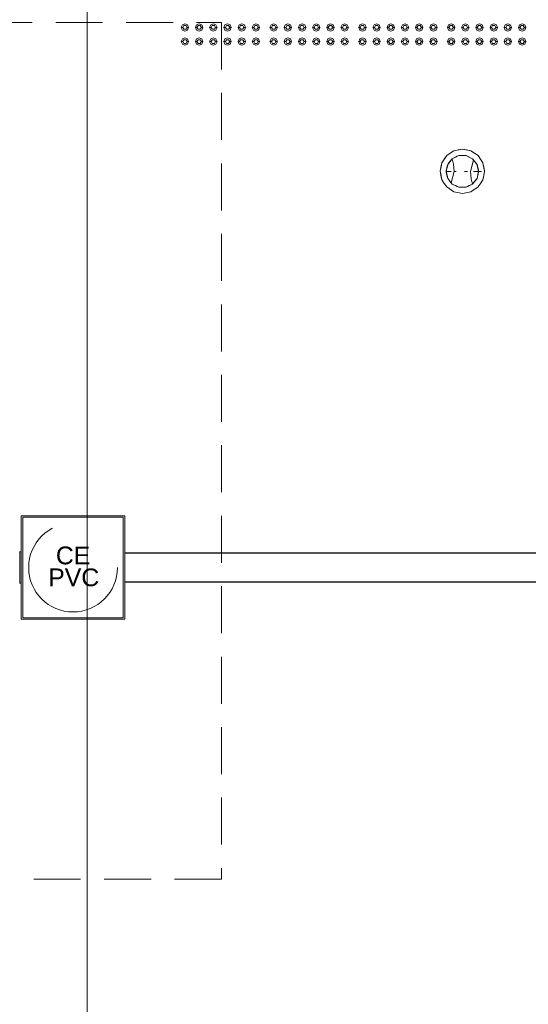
# Model space of a CAD drawing. Header units: millimetres. Extents: x 321 to 585, y -277 to 9.
# Tile 940 of 1056: x 339.83 to 343.27, y -4.9 to 1.75. Entities that reach past the tile are written whole.
import ezdxf

# ---------------------------------------------------------------- set-up
doc = ezdxf.new("R2010")
doc.units = ezdxf.units.MM
doc.header["$MEASUREMENT"] = 0
for name, pattern in [('DASHDOT', [2.54, 1.27, -0.635, 0, -0.635]), ('HIDDEN2', [0.47625, 0.3175, -0.15875]), ('NULL', [0])]:
    doc.linetypes.add(name, pattern=pattern)
for name, color, linetype, lineweight in [('DI-Detalhes', 5, 'HIDDEN2', 9), ('IFC-Elemento construtivo genérico-Contorno', 253, 'Continuous', 5), ('IFC-Elemento terminal-Contorno', 253, 'Continuous', 5), ('IFC-Laje-Contorno', 134, 'Continuous', 5), ('Nível 1', 7, 'Continuous', 0), ('Simbolos', 5, 'Continuous', 20), ('Simbolos_int', 2, 'Continuous', 15), ('Textos', 7, 'Continuous', 9), ('TQ-Condutos', 3, 'Continuous', 25)]:
    doc.layers.add(name, color=color, linetype=linetype, lineweight=lineweight)
doc.styles.add('Arial', font='arial.ttf')

msp = doc.modelspace()

# ---------------------------------------------------------------- linework, layer by layer
at = {"layer": 'DI-Detalhes'}
msp.add_lwpolyline([(331.0268, 1.7331), (341.1967, 1.7331), (341.1967, -4.0574), (331.0268, -4.0574), (331.0268, 1.7331)], dxfattribs=at)
at = {"layer": 'IFC-Elemento construtivo genérico-Contorno', "lineweight": 5}
for p, q in [((340.9248, 1.6998), (340.9322, 1.7175)), ((340.9248, 1.6998), (340.9348, 1.6998)), ((340.9248, 1.6998), (340.9322, 1.6821)), ((340.9322, 1.7175), (340.9498, 1.7248)), ((340.9322, 1.6821), (340.9498, 1.6748)), ((340.9348, 1.6998), (340.9423, 1.7128)), ((340.9348, 1.6998), (340.9423, 1.6868)), ((340.9423, 1.7128), (340.9573, 1.7128)), ((340.9423, 1.6868), (340.9573, 1.6868)), ((340.9498, 1.7248), (340.9675, 1.7175)), ((340.9498, 1.6748), (340.9675, 1.6821)), ((340.9573, 1.7128), (340.9648, 1.6998)), ((340.9573, 1.6868), (340.9648, 1.6998)), ((340.9648, 1.6998), (340.9748, 1.6998)), ((340.9675, 1.7175), (340.9748, 1.6998)), ((340.9675, 1.6821), (340.9748, 1.6998)), ((341.0208, 1.6998), (341.0282, 1.7175)), ((341.0208, 1.6998), (341.0308, 1.6998)), ((341.0208, 1.6998), (341.0282, 1.6821)), ((341.0282, 1.7175), (341.0458, 1.7248)), ((341.0282, 1.6821), (341.0458, 1.6748)), ((341.0308, 1.6998), (341.0383, 1.7128)), ((341.0308, 1.6998), (341.0383, 1.6868)), ((341.0383, 1.7128), (341.0533, 1.7128)), ((341.0383, 1.6868), (341.0533, 1.6868)), ((341.0458, 1.7248), (341.0635, 1.7175)), ((341.0458, 1.6748), (341.0635, 1.6821)), ((341.0533, 1.7128), (341.0608, 1.6998)), ((341.0533, 1.6868), (341.0608, 1.6998)), ((341.0608, 1.6998), (341.0708, 1.6998)), ((341.0635, 1.7175), (341.0708, 1.6998)), ((341.0635, 1.6821), (341.0708, 1.6998)), ((341.1168, 1.6998), (341.1242, 1.7175)), ((341.1168, 1.6998), (341.1268, 1.6998)), ((341.1168, 1.6998), (341.1242, 1.6821)), ((341.1242, 1.7175), (341.1418, 1.7248)), ((341.1242, 1.6821), (341.1418, 1.6748)), ((341.1268, 1.6998), (341.1343, 1.7128)), ((341.1268, 1.6998), (341.1343, 1.6868)), ((341.1343, 1.7128), (341.1493, 1.7128)), ((341.1343, 1.6868), (341.1493, 1.6868)), ((341.1418, 1.7248), (341.1595, 1.7175)), ((341.1418, 1.6748), (341.1595, 1.6821)), ((341.1493, 1.7128), (341.1568, 1.6998)), ((341.1493, 1.6868), (341.1568, 1.6998)), ((341.1568, 1.6998), (341.1668, 1.6998)), ((341.1595, 1.7175), (341.1668, 1.6998)), ((341.1595, 1.6821), (341.1668, 1.6998)), ((341.2128, 1.6998), (341.2202, 1.7175)), ((341.2128, 1.6998), (341.2228, 1.6998)), ((341.2128, 1.6998), (341.2202, 1.6821)), ((341.2202, 1.7175), (341.2378, 1.7248)), ((341.2202, 1.6821), (341.2378, 1.6748)), ((341.2228, 1.6998), (341.2303, 1.7128)), ((341.2228, 1.6998), (341.2303, 1.6868)), ((341.2303, 1.7128), (341.2453, 1.7128)), ((341.2303, 1.6868), (341.2453, 1.6868)), ((341.2378, 1.7248), (341.2555, 1.7175)), ((341.2378, 1.6748), (341.2555, 1.6821)), ((341.2453, 1.7128), (341.2528, 1.6998)), ((341.2453, 1.6868), (341.2528, 1.6998)), ((341.2528, 1.6998), (341.2628, 1.6998)), ((341.2555, 1.7175), (341.2628, 1.6998)), ((341.2555, 1.6821), (341.2628, 1.6998)), ((341.3088, 1.6998), (341.3162, 1.7175)), ((341.3088, 1.6998), (341.3188, 1.6998)), ((341.3088, 1.6998), (341.3162, 1.6821)), ((341.3162, 1.7175), (341.3338, 1.7248)), ((341.3162, 1.6821), (341.3338, 1.6748)), ((341.3188, 1.6998), (341.3263, 1.7128)), ((341.3188, 1.6998), (341.3263, 1.6868)), ((341.3263, 1.7128), (341.3413, 1.7128)), ((341.3263, 1.6868), (341.3413, 1.6868)), ((341.3338, 1.7248), (341.3515, 1.7175)), ((341.3338, 1.6748), (341.3515, 1.6821)), ((341.3413, 1.7128), (341.3488, 1.6998)), ((341.3413, 1.6868), (341.3488, 1.6998)), ((341.3488, 1.6998), (341.3588, 1.6998)), ((341.3515, 1.7175), (341.3588, 1.6998)), ((341.3515, 1.6821), (341.3588, 1.6998)), ((341.4048, 1.6998), (341.4122, 1.7175)), ((341.4048, 1.6998), (341.4148, 1.6998)), ((341.4048, 1.6998), (341.4122, 1.6821)), ((341.4122, 1.7175), (341.4298, 1.7248)), ((341.4122, 1.6821), (341.4298, 1.6748)), ((341.4148, 1.6998), (341.4223, 1.7128)), ((341.4148, 1.6998), (341.4223, 1.6868)), ((341.4223, 1.7128), (341.4373, 1.7128)), ((341.4223, 1.6868), (341.4373, 1.6868)), ((341.4298, 1.7248), (341.4475, 1.7175)), ((341.4298, 1.6748), (341.4475, 1.6821)), ((341.4373, 1.7128), (341.4448, 1.6998)), ((341.4373, 1.6868), (341.4448, 1.6998)), ((341.4448, 1.6998), (341.4548, 1.6998)), ((341.4475, 1.7175), (341.4548, 1.6998)), ((341.4475, 1.6821), (341.4548, 1.6998)), ((341.5248, 1.6998), (341.5322, 1.7175)), ((341.5248, 1.6998), (341.5348, 1.6998)), ((341.5248, 1.6998), (341.5322, 1.6821)), ((341.5322, 1.7175), (341.5498, 1.7248)), ((341.5322, 1.6821), (341.5498, 1.6748)), ((341.5348, 1.6998), (341.5423, 1.7128)), ((341.5348, 1.6998), (341.5423, 1.6868)), ((341.5423, 1.7128), (341.5573, 1.7128)), ((341.5423, 1.6868), (341.5573, 1.6868)), ((341.5498, 1.7248), (341.5675, 1.7175)), ((341.5498, 1.6748), (341.5675, 1.6821)), ((341.5573, 1.7128), (341.5648, 1.6998)), ((341.5573, 1.6868), (341.5648, 1.6998)), ((341.5648, 1.6998), (341.5748, 1.6998)), ((341.5675, 1.7175), (341.5748, 1.6998)), ((341.5675, 1.6821), (341.5748, 1.6998)), ((341.6208, 1.6998), (341.6282, 1.7175)), ((341.6208, 1.6998), (341.6308, 1.6998)), ((341.6208, 1.6998), (341.6282, 1.6821)), ((341.6282, 1.7175), (341.6458, 1.7248)), ((341.6282, 1.6821), (341.6458, 1.6748)), ((341.6308, 1.6998), (341.6383, 1.7128)), ((341.6308, 1.6998), (341.6383, 1.6868)), ((341.6383, 1.7128), (341.6533, 1.7128)), ((341.6383, 1.6868), (341.6533, 1.6868)), ((341.6458, 1.7248), (341.6635, 1.7175)), ((341.6458, 1.6748), (341.6635, 1.6821)), ((341.6533, 1.7128), (341.6608, 1.6998)), ((341.6533, 1.6868), (341.6608, 1.6998)), ((341.6608, 1.6998), (341.6708, 1.6998)), ((341.6635, 1.7175), (341.6708, 1.6998)), ((341.6635, 1.6821), (341.6708, 1.6998)), ((341.7168, 1.6998), (341.7242, 1.7175)), ((341.7168, 1.6998), (341.7268, 1.6998)), ((341.7168, 1.6998), (341.7242, 1.6821)), ((341.7242, 1.7175), (341.7418, 1.7248)), ((341.7242, 1.6821), (341.7418, 1.6748)), ((341.7268, 1.6998), (341.7343, 1.7128)), ((341.7268, 1.6998), (341.7343, 1.6868)), ((341.7343, 1.7128), (341.7493, 1.7128)), ((341.7343, 1.6868), (341.7493, 1.6868)), ((341.7418, 1.7248), (341.7595, 1.7175)), ((341.7418, 1.6748), (341.7595, 1.6821)), ((341.7493, 1.7128), (341.7568, 1.6998)), ((341.7493, 1.6868), (341.7568, 1.6998)), ((341.7568, 1.6998), (341.7668, 1.6998)), ((341.7595, 1.7175), (341.7668, 1.6998)), ((341.7595, 1.6821), (341.7668, 1.6998)), ((341.8128, 1.6998), (341.8202, 1.7175)), ((341.8128, 1.6998), (341.8228, 1.6998)), ((341.8128, 1.6998), (341.8202, 1.6821)), ((341.8202, 1.7175), (341.8378, 1.7248)), ((341.8202, 1.6821), (341.8378, 1.6748)), ((341.8228, 1.6998), (341.8303, 1.7128)), ((341.8228, 1.6998), (341.8303, 1.6868)), ((341.8303, 1.7128), (341.8453, 1.7128)), ((341.8303, 1.6868), (341.8453, 1.6868)), ((341.8378, 1.7248), (341.8555, 1.7175)), ((341.8378, 1.6748), (341.8555, 1.6821)), ((341.8453, 1.7128), (341.8528, 1.6998)), ((341.8453, 1.6868), (341.8528, 1.6998)), ((341.8528, 1.6998), (341.8628, 1.6998)), ((341.8555, 1.7175), (341.8628, 1.6998)), ((341.8555, 1.6821), (341.8628, 1.6998)), ((341.9088, 1.6998), (341.9162, 1.7175)), ((341.9088, 1.6998), (341.9188, 1.6998)), ((341.9088, 1.6998), (341.9162, 1.6821)), ((341.9162, 1.7175), (341.9338, 1.7248)), ((341.9162, 1.6821), (341.9338, 1.6748)), ((341.9188, 1.6998), (341.9263, 1.7128)), ((341.9188, 1.6998), (341.9263, 1.6868)), ((341.9263, 1.7128), (341.9413, 1.7128)), ((341.9263, 1.6868), (341.9413, 1.6868)), ((341.9338, 1.7248), (341.9515, 1.7175)), ((341.9338, 1.6748), (341.9515, 1.6821)), ((341.9413, 1.7128), (341.9488, 1.6998)), ((341.9413, 1.6868), (341.9488, 1.6998)), ((341.9488, 1.6998), (341.9588, 1.6998)), ((341.9515, 1.7175), (341.9588, 1.6998)), ((341.9515, 1.6821), (341.9588, 1.6998)), ((342.0048, 1.6998), (342.0122, 1.7175)), ((342.0048, 1.6998), (342.0148, 1.6998)), ((342.0048, 1.6998), (342.0122, 1.6821)), ((342.0122, 1.7175), (342.0298, 1.7248)), ((342.0122, 1.6821), (342.0298, 1.6748)), ((342.0148, 1.6998), (342.0223, 1.7128)), ((342.0148, 1.6998), (342.0223, 1.6868)), ((342.0223, 1.7128), (342.0373, 1.7128)), ((342.0223, 1.6868), (342.0373, 1.6868)), ((342.0298, 1.7248), (342.0475, 1.7175)), ((342.0298, 1.6748), (342.0475, 1.6821)), ((342.0373, 1.7128), (342.0448, 1.6998)), ((342.0373, 1.6868), (342.0448, 1.6998)), ((342.0448, 1.6998), (342.0548, 1.6998)), ((342.0475, 1.7175), (342.0548, 1.6998)), ((342.0475, 1.6821), (342.0548, 1.6998)), ((342.1248, 1.6998), (342.1322, 1.7175)), ((342.1248, 1.6998), (342.1348, 1.6998)), ((342.1248, 1.6998), (342.1322, 1.6821)), ((342.1322, 1.7175), (342.1498, 1.7248)), ((342.1322, 1.6821), (342.1498, 1.6748)), ((342.1348, 1.6998), (342.1423, 1.7128)), ((342.1348, 1.6998), (342.1423, 1.6868)), ((342.1423, 1.7128), (342.1573, 1.7128)), ((342.1423, 1.6868), (342.1573, 1.6868)), ((342.1498, 1.7248), (342.1675, 1.7175)), ((342.1498, 1.6748), (342.1675, 1.6821)), ((342.1573, 1.7128), (342.1648, 1.6998)), ((342.1573, 1.6868), (342.1648, 1.6998)), ((342.1648, 1.6998), (342.1748, 1.6998)), ((342.1675, 1.7175), (342.1748, 1.6998)), ((342.1675, 1.6821), (342.1748, 1.6998)), ((342.2208, 1.6998), (342.2282, 1.7175)), ((342.2208, 1.6998), (342.2308, 1.6998)), ((342.2208, 1.6998), (342.2282, 1.6821)), ((342.2282, 1.7175), (342.2458, 1.7248)), ((342.2282, 1.6821), (342.2458, 1.6748)), ((342.2308, 1.6998), (342.2383, 1.7128)), ((342.2308, 1.6998), (342.2383, 1.6868)), ((342.2383, 1.7128), (342.2533, 1.7128)), ((342.2383, 1.6868), (342.2533, 1.6868)), ((342.2458, 1.7248), (342.2635, 1.7175)), ((342.2458, 1.6748), (342.2635, 1.6821)), ((342.2533, 1.7128), (342.2608, 1.6998)), ((342.2533, 1.6868), (342.2608, 1.6998)), ((342.2608, 1.6998), (342.2708, 1.6998)), ((342.2635, 1.7175), (342.2708, 1.6998)), ((342.2635, 1.6821), (342.2708, 1.6998)), ((342.3168, 1.6998), (342.3242, 1.7175)), ((342.3168, 1.6998), (342.3268, 1.6998)), ((342.3168, 1.6998), (342.3242, 1.6821)), ((342.3242, 1.7175), (342.3418, 1.7248)), ((342.3242, 1.6821), (342.3418, 1.6748)), ((342.3268, 1.6998), (342.3343, 1.7128)), ((342.3268, 1.6998), (342.3343, 1.6868)), ((342.3343, 1.7128), (342.3493, 1.7128)), ((342.3343, 1.6868), (342.3493, 1.6868)), ((342.3418, 1.7248), (342.3595, 1.7175)), ((342.3418, 1.6748), (342.3595, 1.6821)), ((342.3493, 1.7128), (342.3568, 1.6998)), ((342.3493, 1.6868), (342.3568, 1.6998)), ((342.3568, 1.6998), (342.3668, 1.6998)), ((342.3595, 1.7175), (342.3668, 1.6998)), ((342.3595, 1.6821), (342.3668, 1.6998)), ((342.4128, 1.6998), (342.4202, 1.7175)), ((342.4128, 1.6998), (342.4228, 1.6998)), ((342.4128, 1.6998), (342.4202, 1.6821)), ((342.4202, 1.7175), (342.4378, 1.7248)), ((342.4202, 1.6821), (342.4378, 1.6748)), ((342.4228, 1.6998), (342.4303, 1.7128)), ((342.4228, 1.6998), (342.4303, 1.6868)), ((342.4303, 1.7128), (342.4453, 1.7128)), ((342.4303, 1.6868), (342.4453, 1.6868)), ((342.4378, 1.7248), (342.4555, 1.7175)), ((342.4378, 1.6748), (342.4555, 1.6821)), ((342.4453, 1.7128), (342.4528, 1.6998)), ((342.4453, 1.6868), (342.4528, 1.6998)), ((342.4528, 1.6998), (342.4628, 1.6998)), ((342.4555, 1.7175), (342.4628, 1.6998)), ((342.4555, 1.6821), (342.4628, 1.6998)), ((342.5088, 1.6998), (342.5162, 1.7175)), ((342.5088, 1.6998), (342.5188, 1.6998)), ((342.5088, 1.6998), (342.5162, 1.6821)), ((342.5162, 1.7175), (342.5338, 1.7248)), ((342.5162, 1.6821), (342.5338, 1.6748)), ((342.5188, 1.6998), (342.5263, 1.7128)), ((342.5188, 1.6998), (342.5263, 1.6868)), ((342.5263, 1.7128), (342.5413, 1.7128)), ((342.5263, 1.6868), (342.5413, 1.6868)), ((342.5338, 1.7248), (342.5515, 1.7175)), ((342.5338, 1.6748), (342.5515, 1.6821)), ((342.5413, 1.7128), (342.5488, 1.6998)), ((342.5413, 1.6868), (342.5488, 1.6998)), ((342.5488, 1.6998), (342.5588, 1.6998)), ((342.5515, 1.7175), (342.5588, 1.6998)), ((342.5515, 1.6821), (342.5588, 1.6998)), ((342.6048, 1.6998), (342.6122, 1.7175)), ((342.6048, 1.6998), (342.6148, 1.6998)), ((342.6048, 1.6998), (342.6122, 1.6821)), ((342.6122, 1.7175), (342.6298, 1.7248)), ((342.6122, 1.6821), (342.6298, 1.6748)), ((342.6148, 1.6998), (342.6223, 1.7128)), ((342.6148, 1.6998), (342.6223, 1.6868)), ((342.6223, 1.7128), (342.6373, 1.7128)), ((342.6223, 1.6868), (342.6373, 1.6868)), ((342.6298, 1.7248), (342.6475, 1.7175)), ((342.6298, 1.6748), (342.6475, 1.6821)), ((342.6373, 1.7128), (342.6448, 1.6998)), ((342.6373, 1.6868), (342.6448, 1.6998)), ((342.6448, 1.6998), (342.6548, 1.6998)), ((342.6475, 1.7175), (342.6548, 1.6998)), ((342.6475, 1.6821), (342.6548, 1.6998)), ((342.7248, 1.6998), (342.7322, 1.7175)), ((342.7248, 1.6998), (342.7348, 1.6998)), ((342.7248, 1.6998), (342.7322, 1.6821)), ((342.7322, 1.7175), (342.7498, 1.7248)), ((342.7322, 1.6821), (342.7498, 1.6748)), ((342.7348, 1.6998), (342.7423, 1.7128)), ((342.7348, 1.6998), (342.7423, 1.6868)), ((342.7423, 1.7128), (342.7573, 1.7128)), ((342.7423, 1.6868), (342.7573, 1.6868)), ((342.7498, 1.7248), (342.7675, 1.7175)), ((342.7498, 1.6748), (342.7675, 1.6821)), ((342.7573, 1.7128), (342.7648, 1.6998)), ((342.7573, 1.6868), (342.7648, 1.6998)), ((342.7648, 1.6998), (342.7748, 1.6998)), ((342.7675, 1.7175), (342.7748, 1.6998)), ((342.7675, 1.6821), (342.7748, 1.6998)), ((342.8208, 1.6998), (342.8282, 1.7175)), ((342.8208, 1.6998), (342.8308, 1.6998)), ((342.8208, 1.6998), (342.8282, 1.6821)), ((342.8282, 1.7175), (342.8458, 1.7248)), ((342.8282, 1.6821), (342.8458, 1.6748)), ((342.8308, 1.6998), (342.8383, 1.7128)), ((342.8308, 1.6998), (342.8383, 1.6868)), ((342.8383, 1.7128), (342.8533, 1.7128)), ((342.8383, 1.6868), (342.8533, 1.6868)), ((342.8458, 1.7248), (342.8635, 1.7175)), ((342.8458, 1.6748), (342.8635, 1.6821)), ((342.8533, 1.7128), (342.8608, 1.6998)), ((342.8533, 1.6868), (342.8608, 1.6998)), ((342.8608, 1.6998), (342.8708, 1.6998)), ((342.8635, 1.7175), (342.8708, 1.6998)), ((342.8635, 1.6821), (342.8708, 1.6998)), ((342.9168, 1.6998), (342.9242, 1.7175)), ((342.9168, 1.6998), (342.9268, 1.6998)), ((342.9168, 1.6998), (342.9242, 1.6821)), ((342.9242, 1.7175), (342.9418, 1.7248)), ((342.9242, 1.6821), (342.9418, 1.6748)), ((342.9268, 1.6998), (342.9343, 1.7128)), ((342.9268, 1.6998), (342.9343, 1.6868)), ((342.9343, 1.7128), (342.9493, 1.7128)), ((342.9343, 1.6868), (342.9493, 1.6868)), ((342.9418, 1.7248), (342.9595, 1.7175)), ((342.9418, 1.6748), (342.9595, 1.6821)), ((342.9493, 1.7128), (342.9568, 1.6998)), ((342.9493, 1.6868), (342.9568, 1.6998)), ((342.9568, 1.6998), (342.9668, 1.6998)), ((342.9595, 1.7175), (342.9668, 1.6998)), ((342.9595, 1.6821), (342.9668, 1.6998)), ((343.0128, 1.6998), (343.0202, 1.7175)), ((343.0128, 1.6998), (343.0228, 1.6998)), ((343.0128, 1.6998), (343.0202, 1.6821)), ((343.0202, 1.7175), (343.0378, 1.7248)), ((343.0202, 1.6821), (343.0378, 1.6748)), ((343.0228, 1.6998), (343.0303, 1.7128)), ((343.0228, 1.6998), (343.0303, 1.6868)), ((343.0303, 1.7128), (343.0453, 1.7128)), ((343.0303, 1.6868), (343.0453, 1.6868)), ((343.0378, 1.7248), (343.0555, 1.7175)), ((343.0378, 1.6748), (343.0555, 1.6821)), ((343.0453, 1.7128), (343.0528, 1.6998)), ((343.0453, 1.6868), (343.0528, 1.6998)), ((343.0528, 1.6998), (343.0628, 1.6998)), ((343.0555, 1.7175), (343.0628, 1.6998)), ((343.0555, 1.6821), (343.0628, 1.6998)), ((343.1088, 1.6998), (343.1162, 1.7175)), ((343.1088, 1.6998), (343.1188, 1.6998)), ((343.1088, 1.6998), (343.1162, 1.6821)), ((343.1162, 1.7175), (343.1338, 1.7248)), ((343.1162, 1.6821), (343.1338, 1.6748)), ((343.1188, 1.6998), (343.1263, 1.7128)), ((343.1188, 1.6998), (343.1263, 1.6868)), ((343.1263, 1.7128), (343.1413, 1.7128)), ((343.1263, 1.6868), (343.1413, 1.6868)), ((343.1338, 1.7248), (343.1515, 1.7175)), ((343.1338, 1.6748), (343.1515, 1.6821)), ((343.1413, 1.7128), (343.1488, 1.6998)), ((343.1413, 1.6868), (343.1488, 1.6998)), ((343.1488, 1.6998), (343.1588, 1.6998)), ((343.1515, 1.7175), (343.1588, 1.6998)), ((343.1515, 1.6821), (343.1588, 1.6998)), ((343.2048, 1.6998), (343.2122, 1.7175)), ((343.2048, 1.6998), (343.2148, 1.6998)), ((343.2048, 1.6998), (343.2122, 1.6821)), ((343.2122, 1.7175), (343.2298, 1.7248)), ((343.2122, 1.6821), (343.2298, 1.6748)), ((343.2148, 1.6998), (343.2223, 1.7128)), ((343.2148, 1.6998), (343.2223, 1.6868)), ((343.2223, 1.7128), (343.2373, 1.7128)), ((343.2223, 1.6868), (343.2373, 1.6868)), ((343.2298, 1.7248), (343.2475, 1.7175)), ((343.2298, 1.6748), (343.2475, 1.6821)), ((343.2373, 1.7128), (343.2448, 1.6998)), ((343.2373, 1.6868), (343.2448, 1.6998)), ((343.2448, 1.6998), (343.2548, 1.6998)), ((343.2475, 1.7175), (343.2548, 1.6998)), ((343.2475, 1.6821), (343.2548, 1.6998)), ((340.9248, 1.6038), (340.9322, 1.6215)), ((340.9248, 1.6038), (340.9348, 1.6038)), ((340.9248, 1.6038), (340.9322, 1.5861)), ((340.9322, 1.6215), (340.9498, 1.6288)), ((340.9348, 1.6038), (340.9423, 1.6168)), ((340.9348, 1.6038), (340.9423, 1.5908)), ((340.9423, 1.6168), (340.9573, 1.6168)), ((340.9498, 1.6288), (340.9675, 1.6215)), ((340.9573, 1.6168), (340.9648, 1.6038)), ((340.9573, 1.5908), (340.9648, 1.6038)), ((340.9648, 1.6038), (340.9748, 1.6038)), ((340.9675, 1.6215), (340.9748, 1.6038)), ((340.9675, 1.5861), (340.9748, 1.6038)), ((341.0208, 1.6038), (341.0282, 1.6215)), ((341.0208, 1.6038), (341.0308, 1.6038)), ((341.0208, 1.6038), (341.0282, 1.5861)), ((341.0282, 1.6215), (341.0458, 1.6288)), ((341.0308, 1.6038), (341.0383, 1.6168)), ((341.0308, 1.6038), (341.0383, 1.5908)), ((341.0383, 1.6168), (341.0533, 1.6168)), ((341.0458, 1.6288), (341.0635, 1.6215)), ((341.0533, 1.6168), (341.0608, 1.6038)), ((341.0533, 1.5908), (341.0608, 1.6038)), ((341.0608, 1.6038), (341.0708, 1.6038)), ((341.0635, 1.6215), (341.0708, 1.6038)), ((341.0635, 1.5861), (341.0708, 1.6038)), ((341.1168, 1.6038), (341.1242, 1.6215)), ((341.1168, 1.6038), (341.1268, 1.6038)), ((341.1168, 1.6038), (341.1242, 1.5861)), ((341.1242, 1.6215), (341.1418, 1.6288)), ((341.1268, 1.6038), (341.1343, 1.6168)), ((341.1268, 1.6038), (341.1343, 1.5908)), ((341.1343, 1.6168), (341.1493, 1.6168)), ((341.1418, 1.6288), (341.1595, 1.6215)), ((341.1493, 1.6168), (341.1568, 1.6038)), ((341.1493, 1.5908), (341.1568, 1.6038)), ((341.1568, 1.6038), (341.1668, 1.6038)), ((341.1595, 1.6215), (341.1668, 1.6038)), ((341.1595, 1.5861), (341.1668, 1.6038)), ((341.2128, 1.6038), (341.2202, 1.6215)), ((341.2128, 1.6038), (341.2228, 1.6038)), ((341.2128, 1.6038), (341.2202, 1.5861)), ((341.2202, 1.6215), (341.2378, 1.6288)), ((341.2228, 1.6038), (341.2303, 1.6168)), ((341.2228, 1.6038), (341.2303, 1.5908)), ((341.2303, 1.6168), (341.2453, 1.6168)), ((341.2378, 1.6288), (341.2555, 1.6215)), ((341.2453, 1.6168), (341.2528, 1.6038)), ((341.2453, 1.5908), (341.2528, 1.6038)), ((341.2528, 1.6038), (341.2628, 1.6038)), ((341.2555, 1.6215), (341.2628, 1.6038)), ((341.2555, 1.5861), (341.2628, 1.6038)), ((341.3088, 1.6038), (341.3162, 1.6215)), ((341.3088, 1.6038), (341.3188, 1.6038)), ((341.3088, 1.6038), (341.3162, 1.5861)), ((341.3162, 1.6215), (341.3338, 1.6288)), ((341.3188, 1.6038), (341.3263, 1.6168)), ((341.3188, 1.6038), (341.3263, 1.5908)), ((341.3263, 1.6168), (341.3413, 1.6168)), ((341.3338, 1.6288), (341.3515, 1.6215)), ((341.3413, 1.6168), (341.3488, 1.6038)), ((341.3413, 1.5908), (341.3488, 1.6038)), ((341.3488, 1.6038), (341.3588, 1.6038)), ((341.3515, 1.6215), (341.3588, 1.6038)), ((341.3515, 1.5861), (341.3588, 1.6038)), ((341.4048, 1.6038), (341.4122, 1.6215)), ((341.4048, 1.6038), (341.4148, 1.6038)), ((341.4048, 1.6038), (341.4122, 1.5861)), ((341.4122, 1.6215), (341.4298, 1.6288)), ((341.4148, 1.6038), (341.4223, 1.6168)), ((341.4148, 1.6038), (341.4223, 1.5908)), ((341.4223, 1.6168), (341.4373, 1.6168)), ((341.4298, 1.6288), (341.4475, 1.6215)), ((341.4373, 1.6168), (341.4448, 1.6038)), ((341.4373, 1.5908), (341.4448, 1.6038)), ((341.4448, 1.6038), (341.4548, 1.6038)), ((341.4475, 1.6215), (341.4548, 1.6038)), ((341.4475, 1.5861), (341.4548, 1.6038)), ((341.5248, 1.6038), (341.5322, 1.6215)), ((341.5248, 1.6038), (341.5348, 1.6038)), ((341.5248, 1.6038), (341.5322, 1.5861)), ((341.5322, 1.6215), (341.5498, 1.6288)), ((341.5348, 1.6038), (341.5423, 1.6168)), ((341.5348, 1.6038), (341.5423, 1.5908)), ((341.5423, 1.6168), (341.5573, 1.6168)), ((341.5498, 1.6288), (341.5675, 1.6215)), ((341.5573, 1.6168), (341.5648, 1.6038)), ((341.5573, 1.5908), (341.5648, 1.6038)), ((341.5648, 1.6038), (341.5748, 1.6038)), ((341.5675, 1.6215), (341.5748, 1.6038)), ((341.5675, 1.5861), (341.5748, 1.6038)), ((341.6208, 1.6038), (341.6282, 1.6215)), ((341.6208, 1.6038), (341.6308, 1.6038)), ((341.6208, 1.6038), (341.6282, 1.5861)), ((341.6282, 1.6215), (341.6458, 1.6288)), ((341.6308, 1.6038), (341.6383, 1.6168)), ((341.6308, 1.6038), (341.6383, 1.5908)), ((341.6383, 1.6168), (341.6533, 1.6168)), ((341.6458, 1.6288), (341.6635, 1.6215)), ((341.6533, 1.6168), (341.6608, 1.6038)), ((341.6533, 1.5908), (341.6608, 1.6038)), ((341.6608, 1.6038), (341.6708, 1.6038)), ((341.6635, 1.6215), (341.6708, 1.6038)), ((341.6635, 1.5861), (341.6708, 1.6038)), ((341.7168, 1.6038), (341.7242, 1.6215)), ((341.7168, 1.6038), (341.7268, 1.6038)), ((341.7168, 1.6038), (341.7242, 1.5861)), ((341.7242, 1.6215), (341.7418, 1.6288)), ((341.7268, 1.6038), (341.7343, 1.6168)), ((341.7268, 1.6038), (341.7343, 1.5908)), ((341.7343, 1.6168), (341.7493, 1.6168)), ((341.7418, 1.6288), (341.7595, 1.6215)), ((341.7493, 1.6168), (341.7568, 1.6038)), ((341.7493, 1.5908), (341.7568, 1.6038)), ((341.7568, 1.6038), (341.7668, 1.6038)), ((341.7595, 1.6215), (341.7668, 1.6038)), ((341.7595, 1.5861), (341.7668, 1.6038)), ((341.8128, 1.6038), (341.8202, 1.6215)), ((341.8128, 1.6038), (341.8228, 1.6038)), ((341.8128, 1.6038), (341.8202, 1.5861)), ((341.8202, 1.6215), (341.8378, 1.6288)), ((341.8228, 1.6038), (341.8303, 1.6168)), ((341.8228, 1.6038), (341.8303, 1.5908)), ((341.8303, 1.6168), (341.8453, 1.6168)), ((341.8378, 1.6288), (341.8555, 1.6215)), ((341.8453, 1.6168), (341.8528, 1.6038)), ((341.8453, 1.5908), (341.8528, 1.6038)), ((341.8528, 1.6038), (341.8628, 1.6038)), ((341.8555, 1.6215), (341.8628, 1.6038)), ((341.8555, 1.5861), (341.8628, 1.6038)), ((341.9088, 1.6038), (341.9162, 1.6215)), ((341.9088, 1.6038), (341.9188, 1.6038)), ((341.9088, 1.6038), (341.9162, 1.5861)), ((341.9162, 1.6215), (341.9338, 1.6288)), ((341.9188, 1.6038), (341.9263, 1.6168)), ((341.9188, 1.6038), (341.9263, 1.5908)), ((341.9263, 1.6168), (341.9413, 1.6168)), ((341.9338, 1.6288), (341.9515, 1.6215)), ((341.9413, 1.6168), (341.9488, 1.6038)), ((341.9413, 1.5908), (341.9488, 1.6038)), ((341.9488, 1.6038), (341.9588, 1.6038)), ((341.9515, 1.6215), (341.9588, 1.6038)), ((341.9515, 1.5861), (341.9588, 1.6038)), ((342.0048, 1.6038), (342.0122, 1.6215)), ((342.0048, 1.6038), (342.0148, 1.6038)), ((342.0048, 1.6038), (342.0122, 1.5861)), ((342.0122, 1.6215), (342.0298, 1.6288)), ((342.0148, 1.6038), (342.0223, 1.6168)), ((342.0148, 1.6038), (342.0223, 1.5908)), ((342.0223, 1.6168), (342.0373, 1.6168)), ((342.0298, 1.6288), (342.0475, 1.6215)), ((342.0373, 1.6168), (342.0448, 1.6038)), ((342.0373, 1.5908), (342.0448, 1.6038)), ((342.0448, 1.6038), (342.0548, 1.6038)), ((342.0475, 1.6215), (342.0548, 1.6038)), ((342.0475, 1.5861), (342.0548, 1.6038)), ((342.1248, 1.6038), (342.1322, 1.6215)), ((342.1248, 1.6038), (342.1348, 1.6038)), ((342.1248, 1.6038), (342.1322, 1.5861)), ((342.1322, 1.6215), (342.1498, 1.6288)), ((342.1348, 1.6038), (342.1423, 1.6168)), ((342.1348, 1.6038), (342.1423, 1.5908)), ((342.1423, 1.6168), (342.1573, 1.6168)), ((342.1498, 1.6288), (342.1675, 1.6215)), ((342.1573, 1.6168), (342.1648, 1.6038)), ((342.1573, 1.5908), (342.1648, 1.6038)), ((342.1648, 1.6038), (342.1748, 1.6038)), ((342.1675, 1.6215), (342.1748, 1.6038)), ((342.1675, 1.5861), (342.1748, 1.6038)), ((342.2208, 1.6038), (342.2282, 1.6215)), ((342.2208, 1.6038), (342.2308, 1.6038)), ((342.2208, 1.6038), (342.2282, 1.5861)), ((342.2282, 1.6215), (342.2458, 1.6288)), ((342.2308, 1.6038), (342.2383, 1.6168)), ((342.2308, 1.6038), (342.2383, 1.5908)), ((342.2383, 1.6168), (342.2533, 1.6168)), ((342.2458, 1.6288), (342.2635, 1.6215)), ((342.2533, 1.6168), (342.2608, 1.6038)), ((342.2533, 1.5908), (342.2608, 1.6038)), ((342.2608, 1.6038), (342.2708, 1.6038)), ((342.2635, 1.6215), (342.2708, 1.6038)), ((342.2635, 1.5861), (342.2708, 1.6038)), ((342.3168, 1.6038), (342.3242, 1.6215)), ((342.3168, 1.6038), (342.3268, 1.6038)), ((342.3168, 1.6038), (342.3242, 1.5861)), ((342.3242, 1.6215), (342.3418, 1.6288)), ((342.3268, 1.6038), (342.3343, 1.6168)), ((342.3268, 1.6038), (342.3343, 1.5908)), ((342.3343, 1.6168), (342.3493, 1.6168)), ((342.3418, 1.6288), (342.3595, 1.6215)), ((342.3493, 1.6168), (342.3568, 1.6038)), ((342.3493, 1.5908), (342.3568, 1.6038)), ((342.3568, 1.6038), (342.3668, 1.6038)), ((342.3595, 1.6215), (342.3668, 1.6038)), ((342.3595, 1.5861), (342.3668, 1.6038)), ((342.4128, 1.6038), (342.4202, 1.6215)), ((342.4128, 1.6038), (342.4228, 1.6038)), ((342.4128, 1.6038), (342.4202, 1.5861)), ((342.4202, 1.6215), (342.4378, 1.6288)), ((342.4228, 1.6038), (342.4303, 1.6168)), ((342.4228, 1.6038), (342.4303, 1.5908)), ((342.4303, 1.6168), (342.4453, 1.6168)), ((342.4378, 1.6288), (342.4555, 1.6215)), ((342.4453, 1.6168), (342.4528, 1.6038)), ((342.4453, 1.5908), (342.4528, 1.6038)), ((342.4528, 1.6038), (342.4628, 1.6038)), ((342.4555, 1.6215), (342.4628, 1.6038)), ((342.4555, 1.5861), (342.4628, 1.6038)), ((342.5088, 1.6038), (342.5162, 1.6215)), ((342.5088, 1.6038), (342.5188, 1.6038)), ((342.5088, 1.6038), (342.5162, 1.5861)), ((342.5162, 1.6215), (342.5338, 1.6288)), ((342.5188, 1.6038), (342.5263, 1.6168)), ((342.5188, 1.6038), (342.5263, 1.5908)), ((342.5263, 1.6168), (342.5413, 1.6168)), ((342.5338, 1.6288), (342.5515, 1.6215)), ((342.5413, 1.6168), (342.5488, 1.6038)), ((342.5413, 1.5908), (342.5488, 1.6038)), ((342.5488, 1.6038), (342.5588, 1.6038)), ((342.5515, 1.6215), (342.5588, 1.6038)), ((342.5515, 1.5861), (342.5588, 1.6038)), ((342.6048, 1.6038), (342.6122, 1.6215)), ((342.6048, 1.6038), (342.6148, 1.6038)), ((342.6048, 1.6038), (342.6122, 1.5861)), ((342.6122, 1.6215), (342.6298, 1.6288)), ((342.6148, 1.6038), (342.6223, 1.6168)), ((342.6148, 1.6038), (342.6223, 1.5908)), ((342.6223, 1.6168), (342.6373, 1.6168)), ((342.6298, 1.6288), (342.6475, 1.6215)), ((342.6373, 1.6168), (342.6448, 1.6038)), ((342.6373, 1.5908), (342.6448, 1.6038)), ((342.6448, 1.6038), (342.6548, 1.6038)), ((342.6475, 1.6215), (342.6548, 1.6038)), ((342.6475, 1.5861), (342.6548, 1.6038)), ((342.7248, 1.6038), (342.7322, 1.6215)), ((342.7248, 1.6038), (342.7348, 1.6038)), ((342.7248, 1.6038), (342.7322, 1.5861)), ((342.7322, 1.6215), (342.7498, 1.6288)), ((342.7348, 1.6038), (342.7423, 1.6168)), ((342.7348, 1.6038), (342.7423, 1.5908)), ((342.7423, 1.6168), (342.7573, 1.6168)), ((342.7498, 1.6288), (342.7675, 1.6215)), ((342.7573, 1.6168), (342.7648, 1.6038)), ((342.7573, 1.5908), (342.7648, 1.6038)), ((342.7648, 1.6038), (342.7748, 1.6038)), ((342.7675, 1.6215), (342.7748, 1.6038)), ((342.7675, 1.5861), (342.7748, 1.6038)), ((342.8208, 1.6038), (342.8282, 1.6215)), ((342.8208, 1.6038), (342.8308, 1.6038)), ((342.8208, 1.6038), (342.8282, 1.5861)), ((342.8282, 1.6215), (342.8458, 1.6288)), ((342.8308, 1.6038), (342.8383, 1.6168)), ((342.8308, 1.6038), (342.8383, 1.5908)), ((342.8383, 1.6168), (342.8533, 1.6168)), ((342.8458, 1.6288), (342.8635, 1.6215)), ((342.8533, 1.6168), (342.8608, 1.6038)), ((342.8533, 1.5908), (342.8608, 1.6038)), ((342.8608, 1.6038), (342.8708, 1.6038)), ((342.8635, 1.6215), (342.8708, 1.6038)), ((342.8635, 1.5861), (342.8708, 1.6038)), ((342.9168, 1.6038), (342.9242, 1.6215)), ((342.9168, 1.6038), (342.9268, 1.6038)), ((342.9168, 1.6038), (342.9242, 1.5861)), ((342.9242, 1.6215), (342.9418, 1.6288)), ((342.9268, 1.6038), (342.9343, 1.6168)), ((342.9268, 1.6038), (342.9343, 1.5908)), ((342.9343, 1.6168), (342.9493, 1.6168)), ((342.9418, 1.6288), (342.9595, 1.6215)), ((342.9493, 1.6168), (342.9568, 1.6038)), ((342.9493, 1.5908), (342.9568, 1.6038)), ((342.9568, 1.6038), (342.9668, 1.6038)), ((342.9595, 1.6215), (342.9668, 1.6038)), ((342.9595, 1.5861), (342.9668, 1.6038)), ((343.0128, 1.6038), (343.0202, 1.6215)), ((343.0128, 1.6038), (343.0228, 1.6038)), ((343.0128, 1.6038), (343.0202, 1.5861)), ((343.0202, 1.6215), (343.0378, 1.6288)), ((343.0228, 1.6038), (343.0303, 1.6168)), ((343.0228, 1.6038), (343.0303, 1.5908)), ((343.0303, 1.6168), (343.0453, 1.6168)), ((343.0378, 1.6288), (343.0555, 1.6215)), ((343.0453, 1.6168), (343.0528, 1.6038)), ((343.0453, 1.5908), (343.0528, 1.6038)), ((343.0528, 1.6038), (343.0628, 1.6038)), ((343.0555, 1.6215), (343.0628, 1.6038)), ((343.0555, 1.5861), (343.0628, 1.6038)), ((343.1088, 1.6038), (343.1162, 1.6215)), ((343.1088, 1.6038), (343.1188, 1.6038)), ((343.1088, 1.6038), (343.1162, 1.5861)), ((343.1162, 1.6215), (343.1338, 1.6288)), ((343.1188, 1.6038), (343.1263, 1.6168)), ((343.1188, 1.6038), (343.1263, 1.5908)), ((343.1263, 1.6168), (343.1413, 1.6168)), ((343.1338, 1.6288), (343.1515, 1.6215)), ((343.1413, 1.6168), (343.1488, 1.6038)), ((343.1413, 1.5908), (343.1488, 1.6038)), ((343.1488, 1.6038), (343.1588, 1.6038)), ((343.1515, 1.6215), (343.1588, 1.6038)), ((343.1515, 1.5861), (343.1588, 1.6038)), ((343.2048, 1.6038), (343.2122, 1.6215)), ((343.2048, 1.6038), (343.2148, 1.6038)), ((343.2048, 1.6038), (343.2122, 1.5861)), ((343.2122, 1.6215), (343.2298, 1.6288)), ((343.2148, 1.6038), (343.2223, 1.6168)), ((343.2148, 1.6038), (343.2223, 1.5908)), ((343.2223, 1.6168), (343.2373, 1.6168)), ((343.2298, 1.6288), (343.2475, 1.6215)), ((343.2373, 1.6168), (343.2448, 1.6038)), ((343.2373, 1.5908), (343.2448, 1.6038)), ((343.2448, 1.6038), (343.2548, 1.6038)), ((343.2475, 1.6215), (343.2548, 1.6038)), ((343.2475, 1.5861), (343.2548, 1.6038)), ((340.9322, 1.5861), (340.9498, 1.5788)), ((340.9423, 1.5908), (340.9573, 1.5908)), ((340.9498, 1.5788), (340.9675, 1.5861)), ((341.0282, 1.5861), (341.0458, 1.5788)), ((341.0383, 1.5908), (341.0533, 1.5908)), ((341.0458, 1.5788), (341.0635, 1.5861)), ((341.1242, 1.5861), (341.1418, 1.5788)), ((341.1343, 1.5908), (341.1493, 1.5908)), ((341.1418, 1.5788), (341.1595, 1.5861)), ((341.2202, 1.5861), (341.2378, 1.5788)), ((341.2303, 1.5908), (341.2453, 1.5908)), ((341.2378, 1.5788), (341.2555, 1.5861)), ((341.3162, 1.5861), (341.3338, 1.5788)), ((341.3263, 1.5908), (341.3413, 1.5908)), ((341.3338, 1.5788), (341.3515, 1.5861)), ((341.4122, 1.5861), (341.4298, 1.5788)), ((341.4223, 1.5908), (341.4373, 1.5908)), ((341.4298, 1.5788), (341.4475, 1.5861)), ((341.5322, 1.5861), (341.5498, 1.5788)), ((341.5423, 1.5908), (341.5573, 1.5908)), ((341.5498, 1.5788), (341.5675, 1.5861)), ((341.6282, 1.5861), (341.6458, 1.5788)), ((341.6383, 1.5908), (341.6533, 1.5908)), ((341.6458, 1.5788), (341.6635, 1.5861)), ((341.7242, 1.5861), (341.7418, 1.5788)), ((341.7343, 1.5908), (341.7493, 1.5908)), ((341.7418, 1.5788), (341.7595, 1.5861)), ((341.8202, 1.5861), (341.8378, 1.5788)), ((341.8303, 1.5908), (341.8453, 1.5908)), ((341.8378, 1.5788), (341.8555, 1.5861)), ((341.9162, 1.5861), (341.9338, 1.5788)), ((341.9263, 1.5908), (341.9413, 1.5908)), ((341.9338, 1.5788), (341.9515, 1.5861)), ((342.0122, 1.5861), (342.0298, 1.5788)), ((342.0223, 1.5908), (342.0373, 1.5908)), ((342.0298, 1.5788), (342.0475, 1.5861)), ((342.1322, 1.5861), (342.1498, 1.5788)), ((342.1423, 1.5908), (342.1573, 1.5908)), ((342.1498, 1.5788), (342.1675, 1.5861)), ((342.2282, 1.5861), (342.2458, 1.5788)), ((342.2383, 1.5908), (342.2533, 1.5908)), ((342.2458, 1.5788), (342.2635, 1.5861)), ((342.3242, 1.5861), (342.3418, 1.5788)), ((342.3343, 1.5908), (342.3493, 1.5908)), ((342.3418, 1.5788), (342.3595, 1.5861)), ((342.4202, 1.5861), (342.4378, 1.5788)), ((342.4303, 1.5908), (342.4453, 1.5908)), ((342.4378, 1.5788), (342.4555, 1.5861)), ((342.5162, 1.5861), (342.5338, 1.5788)), ((342.5263, 1.5908), (342.5413, 1.5908)), ((342.5338, 1.5788), (342.5515, 1.5861)), ((342.6122, 1.5861), (342.6298, 1.5788)), ((342.6223, 1.5908), (342.6373, 1.5908)), ((342.6298, 1.5788), (342.6475, 1.5861)), ((342.7322, 1.5861), (342.7498, 1.5788)), ((342.7423, 1.5908), (342.7573, 1.5908)), ((342.7498, 1.5788), (342.7675, 1.5861)), ((342.8282, 1.5861), (342.8458, 1.5788)), ((342.8383, 1.5908), (342.8533, 1.5908)), ((342.8458, 1.5788), (342.8635, 1.5861)), ((342.9242, 1.5861), (342.9418, 1.5788)), ((342.9343, 1.5908), (342.9493, 1.5908)), ((342.9418, 1.5788), (342.9595, 1.5861)), ((343.0202, 1.5861), (343.0378, 1.5788)), ((343.0303, 1.5908), (343.0453, 1.5908)), ((343.0378, 1.5788), (343.0555, 1.5861)), ((343.1162, 1.5861), (343.1338, 1.5788)), ((343.1263, 1.5908), (343.1413, 1.5908)), ((343.1338, 1.5788), (343.1515, 1.5861)), ((343.2122, 1.5861), (343.2298, 1.5788)), ((343.2223, 1.5908), (343.2373, 1.5908)), ((343.2298, 1.5788), (343.2475, 1.5861))]:
    msp.add_line(p, q, dxfattribs=at)
at = {"layer": 'IFC-Elemento terminal-Contorno', "color": 7, "lineweight": 5}
for p, q in [((342.7198, 0.834), (342.7684, 0.8664)), ((342.7198, 0.8333), (342.7684, 0.8658)), ((342.7441, 0.8502), (342.7684, 0.8664)), ((342.7684, 0.8658), (342.8258, 0.8772)), ((342.7971, 0.8715), (342.8258, 0.8772)), ((342.8258, 0.8778), (342.8545, 0.8721)), ((342.8258, 0.8772), (342.8832, 0.8658)), ((342.8258, 0.8772), (342.8545, 0.8715)), ((342.8545, 0.8721), (342.8832, 0.8664)), ((342.8832, 0.8664), (342.9319, 0.834)), ((342.8832, 0.8664), (342.9076, 0.8502)), ((342.8832, 0.8658), (342.9319, 0.8333)), ((342.6871, 0.7845), (342.7198, 0.8333)), ((342.7035, 0.8091), (342.7198, 0.8333)), ((342.7198, 0.834), (342.7441, 0.8502)), ((342.7267, 0.7744), (342.7572, 0.8126)), ((342.7343, 0.784), (342.7572, 0.8126)), ((342.742, 0.7935), (342.7572, 0.8126)), ((342.742, 0.7935), (342.7496, 0.8031)), ((342.7496, 0.8031), (342.7572, 0.8126)), ((342.7572, 0.8126), (342.8013, 0.8338)), ((342.7572, 0.8126), (342.7793, 0.8232)), ((342.7572, 0.8126), (342.7662, 0.7763)), ((342.7683, 0.8179), (342.8013, 0.8338)), ((342.7683, 0.8179), (342.7793, 0.8232)), ((342.7793, 0.8232), (342.8013, 0.8338)), ((342.7793, 0.8232), (342.7903, 0.8285)), ((342.7903, 0.8285), (342.8013, 0.8338)), ((342.8013, 0.8338), (342.8503, 0.8338)), ((342.8503, 0.8338), (342.8723, 0.8232)), ((342.8503, 0.8338), (342.8944, 0.8126)), ((342.8503, 0.8338), (342.8613, 0.8285)), ((342.8613, 0.8285), (342.8944, 0.8126)), ((342.8811, 0.7262), (342.902, 0.8031)), ((342.8929, 0.7708), (342.902, 0.8031)), ((342.8944, 0.8126), (342.9097, 0.7935)), ((342.8944, 0.8126), (342.9249, 0.7744)), ((342.8944, 0.8126), (342.902, 0.8031)), ((342.902, 0.8031), (342.9097, 0.7935)), ((342.902, 0.8031), (342.9249, 0.7744)), ((342.9076, 0.8502), (342.9319, 0.834)), ((342.9319, 0.8333), (342.9644, 0.7848)), ((342.9319, 0.8333), (342.9481, 0.8091)), ((342.6758, 0.7281), (342.6872, 0.7854)), ((342.6758, 0.7275), (342.6872, 0.7848)), ((342.6758, 0.7281), (342.6831, 0.7649)), ((342.6758, 0.7275), (342.6815, 0.7561)), ((342.6815, 0.7561), (342.6872, 0.7848)), ((342.6831, 0.7649), (342.6872, 0.7854)), ((342.7158, 0.7268), (342.7267, 0.7744)), ((342.7158, 0.7268), (342.7218, 0.753)), ((342.7158, 0.7268), (342.7213, 0.7506)), ((342.7158, 0.7268), (342.7207, 0.7482)), ((342.7158, 0.7268), (342.7185, 0.7387)), ((342.7158, 0.7268), (342.717, 0.7321)), ((342.717, 0.7321), (342.7267, 0.7744)), ((342.7183, 0.7375), (342.7267, 0.7744)), ((342.7185, 0.7387), (342.7267, 0.7744)), ((342.7207, 0.7482), (342.7267, 0.7744)), ((342.7213, 0.7506), (342.7267, 0.7744)), ((342.7213, 0.7506), (342.7237, 0.7613)), ((342.7213, 0.7506), (342.7218, 0.753)), ((342.7218, 0.753), (342.7267, 0.7744)), ((342.7237, 0.7613), (342.7267, 0.7744)), ((342.7267, 0.7744), (342.742, 0.7935)), ((342.7267, 0.7744), (342.7343, 0.784)), ((342.7343, 0.784), (342.742, 0.7935)), ((342.7662, 0.7763), (342.7705, 0.7262)), ((342.8811, 0.7262), (342.8929, 0.7708)), ((342.9097, 0.7935), (342.9173, 0.784)), ((342.9173, 0.784), (342.9249, 0.7744)), ((342.9249, 0.7744), (342.9358, 0.7268)), ((342.9249, 0.7744), (342.9298, 0.753)), ((342.9249, 0.7744), (342.9279, 0.7613)), ((342.9249, 0.7744), (342.9268, 0.7662)), ((342.9249, 0.7744), (342.9287, 0.758)), ((342.9249, 0.7744), (342.9305, 0.7502)), ((342.9249, 0.7744), (342.9309, 0.7482)), ((342.9249, 0.7744), (342.9322, 0.7428)), ((342.9249, 0.7744), (342.934, 0.7346)), ((342.9268, 0.7662), (342.9279, 0.7613)), ((342.9268, 0.7662), (342.9358, 0.7268)), ((342.9279, 0.7613), (342.9358, 0.7268)), ((342.9287, 0.758), (342.9358, 0.7268)), ((342.9298, 0.753), (342.9358, 0.7268)), ((342.9305, 0.7502), (342.9358, 0.7268)), ((342.9309, 0.7482), (342.9358, 0.7268)), ((342.9322, 0.7428), (342.9358, 0.7268)), ((342.934, 0.7346), (342.9358, 0.7268)), ((342.9644, 0.7854), (342.9758, 0.7281)), ((342.9644, 0.7848), (342.9758, 0.7275)), ((342.9644, 0.7848), (342.9701, 0.7561)), ((342.9701, 0.7568), (342.9758, 0.7281)), ((342.9701, 0.7561), (342.9758, 0.7275)), ((342.6758, 0.7275), (342.6758, 0.7281)), ((342.6758, 0.7275), (342.6815, 0.6988)), ((342.6758, 0.7275), (342.6831, 0.6907)), ((342.6815, 0.6988), (342.6872, 0.6702)), ((342.6831, 0.6907), (342.6872, 0.6702)), ((342.6872, 0.6702), (342.7035, 0.6459)), ((342.7158, 0.7268), (342.7364, 0.7266)), ((342.7158, 0.7268), (342.7296, 0.7267)), ((342.7158, 0.7268), (342.7267, 0.6792)), ((342.7158, 0.7268), (342.7176, 0.719)), ((342.7158, 0.7268), (342.7194, 0.7112)), ((342.7158, 0.7268), (342.7207, 0.7055)), ((342.7158, 0.7268), (342.723, 0.6956)), ((342.7158, 0.7268), (342.7237, 0.6923)), ((342.7158, 0.7268), (342.7248, 0.6874)), ((342.7176, 0.719), (342.7267, 0.6792)), ((342.7193, 0.7268), (342.7227, 0.7267)), ((342.7194, 0.7112), (342.7267, 0.6792)), ((342.7207, 0.7055), (342.7267, 0.6792)), ((342.7218, 0.7006), (342.723, 0.6956)), ((342.7218, 0.7006), (342.7267, 0.6792)), ((342.7227, 0.7267), (342.7501, 0.7265)), ((342.723, 0.6956), (342.7267, 0.6792)), ((342.7237, 0.6923), (342.7267, 0.6792)), ((342.7261, 0.7267), (342.7501, 0.7265)), ((342.7267, 0.6792), (342.7572, 0.641)), ((342.7267, 0.6792), (342.7343, 0.6696)), ((342.7267, 0.6792), (342.742, 0.6601)), ((342.7296, 0.7267), (342.7501, 0.7265)), ((342.7343, 0.6696), (342.742, 0.6601)), ((342.7364, 0.7266), (342.7433, 0.7265)), ((342.7433, 0.7265), (342.7501, 0.7265)), ((342.7496, 0.6505), (342.7705, 0.7262)), ((342.7496, 0.6505), (342.7588, 0.6821)), ((342.7588, 0.6821), (342.7705, 0.7262)), ((342.7705, 0.7262), (342.7843, 0.7262)), ((342.7774, 0.7262), (342.7843, 0.7262)), ((342.8396, 0.7261), (342.8535, 0.7262)), ((342.8396, 0.7261), (342.8466, 0.7261)), ((342.8466, 0.7261), (342.8604, 0.7262)), ((342.8535, 0.7262), (342.8604, 0.7262)), ((342.8811, 0.7262), (342.8854, 0.6766)), ((342.8854, 0.6766), (342.8944, 0.641)), ((342.8944, 0.641), (342.9249, 0.6792)), ((342.9015, 0.7265), (342.9358, 0.7268)), ((342.9015, 0.7265), (342.9221, 0.7267)), ((342.9015, 0.7265), (342.9255, 0.7267)), ((342.9015, 0.7265), (342.9289, 0.7267)), ((342.9015, 0.7265), (342.9083, 0.7265)), ((342.9083, 0.7265), (342.9152, 0.7266)), ((342.9097, 0.6601), (342.9173, 0.6696)), ((342.9173, 0.6696), (342.9249, 0.6792)), ((342.9221, 0.7267), (342.9358, 0.7268)), ((342.9249, 0.6792), (342.9358, 0.7268)), ((342.9249, 0.6792), (342.9346, 0.7215)), ((342.9249, 0.6792), (342.9334, 0.7161)), ((342.9249, 0.6792), (342.9331, 0.7149)), ((342.9249, 0.6792), (342.9309, 0.7055)), ((342.9249, 0.6792), (342.9298, 0.7006)), ((342.9249, 0.6792), (342.9279, 0.6923)), ((342.9249, 0.6792), (342.9276, 0.6911)), ((342.9276, 0.6911), (342.9358, 0.7268)), ((342.9279, 0.6923), (342.9358, 0.7268)), ((342.9289, 0.7267), (342.9324, 0.7268)), ((342.9298, 0.7006), (342.9358, 0.7268)), ((342.9298, 0.7006), (342.9304, 0.703)), ((342.9304, 0.703), (342.9358, 0.7268)), ((342.9309, 0.7055), (342.9331, 0.7149)), ((342.9331, 0.7149), (342.9358, 0.7268)), ((342.9334, 0.7161), (342.9358, 0.7268)), ((342.9346, 0.7215), (342.9358, 0.7268)), ((342.9357, 0.7268), (342.9559, 0.7271)), ((342.9358, 0.7268), (342.9429, 0.7269)), ((342.9429, 0.7269), (342.9559, 0.7271)), ((342.9481, 0.6459), (342.9644, 0.6702)), ((342.9644, 0.6702), (342.9701, 0.6988)), ((342.9701, 0.6988), (342.9758, 0.7275)), ((342.9758, 0.7275), (342.9758, 0.7281)), ((342.7035, 0.6459), (342.7198, 0.6216)), ((342.7198, 0.6216), (342.7684, 0.5892)), ((342.742, 0.6601), (342.7496, 0.6505)), ((342.7496, 0.6505), (342.7572, 0.641)), ((342.7572, 0.641), (342.8013, 0.6198)), ((342.7572, 0.641), (342.7683, 0.6357)), ((342.7572, 0.641), (342.7793, 0.6304)), ((342.7683, 0.6357), (342.7793, 0.6304)), ((342.7793, 0.6304), (342.7903, 0.6251)), ((342.7903, 0.6251), (342.8013, 0.6198)), ((342.8013, 0.6198), (342.8503, 0.6198)), ((342.8503, 0.6198), (342.8944, 0.641)), ((342.8503, 0.6198), (342.8613, 0.6251)), ((342.8613, 0.6251), (342.8723, 0.6304)), ((342.8723, 0.6304), (342.8834, 0.6357)), ((342.8832, 0.5892), (342.9319, 0.6216)), ((342.8834, 0.6357), (342.8944, 0.641)), ((342.8944, 0.641), (342.902, 0.6505)), ((342.902, 0.6505), (342.9097, 0.6601)), ((342.9319, 0.6216), (342.9481, 0.6459)), ((342.7684, 0.5892), (342.8258, 0.5778)), ((342.8258, 0.5778), (342.8832, 0.5892))]:
    msp.add_line(p, q, dxfattribs=at)
at = {"layer": 'IFC-Laje-Contorno', "color": 7, "lineweight": 5}
msp.add_line((340.2885, -34.5319), (340.2885, 2.6438), dxfattribs=at)
at = {"layer": 'Nível 1', "color": 9}
msp.add_lwpolyline([(339.8429, -1.6005), (340.5429, -1.6005), (340.5429, -2.3005), (339.8429, -2.3005), (339.8429, -1.6005)], dxfattribs=at)
at = {"layer": 'Nível 1', "color": 7}
msp.add_lwpolyline([(339.8529, -1.6105), (340.5329, -1.6105), (340.5329, -2.2905), (339.8529, -2.2905), (339.8529, -1.6105)], dxfattribs=at)
at = {"layer": 'Nível 1', "color": 7, "linetype": 'DASHDOT'}
msp.add_circle((340.1929, -1.9505), 0.3, dxfattribs=at)
at = {"layer": 'Simbolos'}
for p, q in [((339.8429, -1.844), (339.834, -1.844)), ((339.8429, -1.844), (339.8429, -2.057)), ((339.8429, -2.057), (339.834, -2.057))]:
    msp.add_line(p, q, dxfattribs=at)
for points in [[(339.8321, -1.8426), (339.8322, -1.8428), (339.8323, -1.8431), (339.8325, -1.8433), (339.8327, -1.8435), (339.8329, -1.8437), (339.8332, -1.8439), (339.8335, -1.844), (339.8338, -1.844), (339.834, -1.844)], [(339.834, -2.057), (339.8338, -2.0571), (339.8335, -2.0571), (339.8332, -2.0572), (339.8329, -2.0574), (339.8327, -2.0576), (339.8325, -2.0578), (339.8323, -2.058), (339.8322, -2.0583), (339.8321, -2.0585)]]:
    msp.add_lwpolyline(points, dxfattribs=at)
at = {"layer": 'Simbolos_int'}
msp.add_line((339.8325, -1.844), (339.8325, -2.057), dxfattribs=at)
at = {"layer": 'TQ-Condutos'}
for p, q in [((361.4165, -1.8525), (340.5429, -1.8525)), ((361.4165, -2.0485), (340.5429, -2.0485))]:
    msp.add_line(p, q, dxfattribs=at)

# ---------------------------------------------------------------- texts
at = {"layer": 'Textos', "linetype": 'NULL', "char_height": 0.12, "attachment_point": 7, "line_spacing_factor": 0.6, "style": 'Arial'}
for s, insert, width in [('CE', (340.0769, -1.9304), 0.465915), ('PVC', (340.0253, -2.0786), 0.689634)]:
    msp.add_mtext(s, dxfattribs=dict(at, insert=insert, width=width))

doc.saveas('drawing.dxf')
